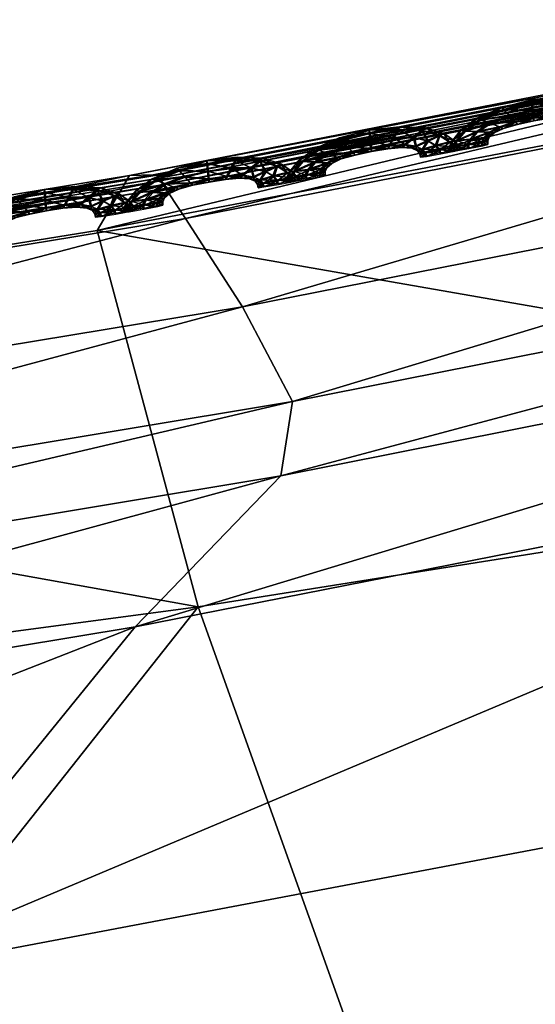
# Model space of a CAD drawing. Extents: x -7.4 to 7.4, y -11.5 to 9.8.
# Tile 407 of 469: x 1.563 to 1.739, y 9.3 to 9.635. Entities that reach past the tile are written whole.
import ezdxf

# ---------------------------------------------------------------- set-up
doc = ezdxf.new("R2010")
doc.units = 0
doc.header["$MEASUREMENT"] = 0
for name, color, linetype in [('A-FURN-3-ST', 150, 'Continuous'), ('A-FURN-3-ST-SEAM', 130, 'Continuous'), ('A-FURN-3-ST-SI', 160, 'Continuous')]:
    doc.layers.add(name, color=color, linetype=linetype)

msp = doc.modelspace()

# ---------------------------------------------------------------- meshes
at = {"layer": 'A-FURN-3-ST'}
mesh = msp.add_polyface(dxfattribs=at)
corners = [(1.97154, 9.64931, 17.59978), (2.31247, 9.72471, 17.59244), (2.31314, 9.72338, 17.58582), (1.97237, 9.64803, 17.59316), (1.97016, 9.65145, 17.61111), (2.31136, 9.72685, 17.60377), (1.61246, 9.5791, 17.60655), (1.61345, 9.57783, 17.59997), (1.61079, 9.58124, 17.61788), (2.33487, 9.62422, 17.64508), (2.00233, 9.54956, 17.65287), (1.9535, 9.49769, 17.74628), (2.28734, 9.57201, 17.73868), (2.341, 9.64976, 17.62644), (2.00744, 9.57494, 17.6342), (1.65219, 9.48001, 17.6601), (1.60256, 9.4286, 17.75332), (1.65614, 9.50523, 17.64139), (1.99366, 9.60745, 17.63857), (1.63909, 9.53749, 17.64557), (1.97764, 9.63765, 17.64097), (1.61974, 9.56752, 17.64778), (2.33028, 9.68251, 17.631), (2.31738, 9.71296, 17.63359), (1.61246, 9.5791, 17.59427), (1.97154, 9.64931, 17.58746), (1.97016, 9.65145, 17.58232), (1.61079, 9.58124, 17.58913), (1.97055, 9.65058, 17.62872), (1.61123, 9.58038, 17.63549), (2.31247, 9.72471, 17.58012), (2.31136, 9.72685, 17.57498), (2.31164, 9.72598, 17.62138), (1.85947, 9.37574, 17.941), (2.19743, 9.44775, 17.93382)]
mesh.append_faces([[corners[k] for k in face] for face in [(0, 1, 2), (2, 3, 0), (4, 5, 1), (1, 0, 4), (6, 0, 3), (3, 7, 6), (8, 4, 0), (0, 6, 8), (9, 10, 11), (11, 12, 9), (13, 14, 10), (10, 15, 16), (16, 11, 10), (14, 17, 15), (15, 10, 14), (18, 19, 17), (17, 14, 18), (20, 21, 19), (19, 18, 20), (22, 18, 14), (23, 20, 18), (24, 25, 26), (26, 27, 24), (7, 3, 25), (25, 24, 7), (28, 29, 21), (21, 20, 28), (4, 8, 29), (29, 28, 4), (25, 30, 31), (31, 26, 25), (3, 2, 30), (30, 25, 3), (32, 28, 20), (5, 4, 28), (28, 32, 5), (12, 11, 33), (33, 34, 12)]])
mesh = msp.add_polyface(dxfattribs=at)
corners = [(0, 9.39906, 1.00155), (0.27167, 9.40709, 1.00151), (0.29098, 9.30467, 0.61819), (0.5936, 9.32387, 0.61819), (0.56214, 9.4288, 1.00144), (0.91719, 9.35069, 0.61819), (0.8849, 9.46131, 1.00129), (1.26207, 9.38711, 0.61819), (1.23172, 9.50581, 1.00113), (1.62401, 9.43544, 0.61819), (1.5897, 9.56341, 1.00098), (1.99019, 9.49361, 0.61819), (1.94875, 9.63192, 1.00083), (2.34041, 9.55636, 0.61819), (2.1241, 9.15424, 0.56582), (2.2831, 8.66878, 0.55836), (1.859, 8.65716, 0.55836), (1.73692, 9.11935, 0.56582), (1.35123, 9.09059, 0.56582), (1.44439, 8.6476, 0.55836), (1.03908, 8.64051, 0.55836), (0.97932, 9.06921, 0.56582), (0.63005, 9.05338, 0.56582), (0.65929, 8.63524, 0.55836), (1.49132, 7.51392, 0.55836), (1.48547, 8.11113, 0.55836), (1.91804, 8.11232, 0.55836), (1.93379, 7.51392, 0.55836), (2.39411, 8.11376, 0.55836), (0.6733, 7.51392, 0.55836), (0.67156, 8.1096, 0.55836), (1.06504, 8.11026, 0.55836), (1.06876, 7.51392, 0.55836), (0.6733, 6.87548, 0.55836), (0.32308, 6.87548, 0.55836), (0.32308, 7.51392, 0.55836), (0, 6.87548, 0.55836), (0, 7.51392, 0.55836), (0.32248, 8.10911, 0.55836), (0.31817, 8.63132, 0.55836), (0, 8.1089, 0.55836), (0, 8.62968, 0.55836), (0.30741, 9.0416, 0.56582), (0, 9.03682, 0.56582)]
mesh.append_faces([[corners[k] for k in face] for face in [(0, 1, 2), (3, 2, 1), (1, 4, 3), (5, 3, 4), (4, 6, 5), (7, 5, 6), (6, 8, 7), (9, 7, 8), (8, 10, 9), (11, 9, 10), (10, 12, 11), (13, 11, 12), (14, 15, 16), (16, 17, 14), (17, 9, 11), (11, 14, 17), (18, 7, 9), (9, 17, 18), (17, 16, 19), (19, 18, 17), (20, 21, 18), (18, 19, 20), (21, 5, 7), (7, 18, 21), (22, 3, 5), (5, 21, 22), (23, 22, 21), (21, 20, 23), (26, 16, 15), (25, 19, 16), (16, 26, 25), (31, 20, 19), (19, 25, 31), (30, 23, 20), (20, 31, 30), (23, 30, 38), (38, 39, 23), (39, 38, 40), (40, 41, 39), (39, 42, 22), (22, 23, 39), (42, 2, 3), (3, 22, 42), (2, 42, 43), (41, 43, 42), (42, 39, 41)]])
mesh.append_faces([[corners[k] for k in face] for face in [(26, 27, 24), (31, 32, 29), (25, 24, 32), (33, 29, 32), (34, 35, 29), (36, 37, 35), (38, 35, 37), (30, 29, 35)]], dxfattribs={"vtx0": -1, "vtx1": -1, "vtx2": -1})
mesh.append_faces([[corners[k] for k in face] for face in [(24, 25, 26), (27, 26, 28), (29, 30, 31), (32, 31, 25), (37, 40, 38), (35, 38, 30)]], dxfattribs={"vtx0": -1, "vtx2": -1})
mesh = msp.add_polyface(dxfattribs=at)
corners = [(0.87501, 9.47078, 17.62134), (1.2449, 9.51899, 17.61351), (1.24609, 9.51771, 17.60693), (0.87631, 9.46955, 17.61473), (0.87283, 9.47288, 17.63264), (1.24296, 9.52109, 17.62484), (1.61246, 9.5791, 17.60655), (1.61345, 9.57783, 17.59997), (1.61079, 9.58124, 17.61788), (1.65219, 9.48001, 17.6601), (1.2948, 9.42056, 17.66748), (1.24743, 9.3698, 17.76043), (1.60256, 9.4286, 17.75332), (1.65614, 9.50523, 17.64139), (1.29674, 9.44553, 17.64876), (0.93369, 9.39773, 17.65706), (0.93476, 9.3731, 17.67581), (1.27624, 9.47762, 17.65272), (0.91007, 9.42962, 17.66082), (1.25349, 9.50745, 17.65477), (0.88458, 9.45933, 17.66261), (1.63909, 9.53749, 17.64557), (1.61974, 9.56752, 17.64778), (1.24352, 9.52022, 17.64237), (0.87342, 9.47202, 17.65017), (1.2449, 9.51899, 17.60123), (1.61246, 9.5791, 17.59427), (1.61079, 9.58124, 17.58913), (1.24296, 9.52109, 17.59609), (1.61123, 9.58038, 17.63549), (0.87501, 9.47078, 17.60902), (0.87283, 9.47288, 17.60389), (1.9535, 9.49769, 17.74628), (1.50521, 9.30879, 17.94759)]
mesh.append_faces([[corners[k] for k in face] for face in [(0, 1, 2), (2, 3, 0), (4, 5, 1), (1, 0, 4), (1, 6, 7), (7, 2, 1), (5, 8, 6), (6, 1, 5), (9, 10, 11), (11, 12, 9), (13, 14, 10), (10, 9, 13), (14, 15, 16), (16, 10, 14), (17, 18, 15), (15, 14, 17), (19, 20, 18), (18, 17, 19), (21, 17, 14), (14, 13, 21), (22, 19, 17), (17, 21, 22), (23, 24, 20), (20, 19, 23), (5, 4, 24), (24, 23, 5), (25, 26, 27), (27, 28, 25), (2, 7, 26), (26, 25, 2), (29, 23, 19), (19, 22, 29), (8, 5, 23), (23, 29, 8), (30, 25, 28), (28, 31, 30), (3, 2, 25), (25, 30, 3), (32, 12, 33)]])
mesh = msp.add_polyface(dxfattribs=at)
corners = [(1.2948, 9.42056, 17.66748), (0.93476, 9.3731, 17.67581), (0.89499, 9.32341, 17.7683), (1.24743, 9.3698, 17.76043), (0.59269, 9.3387, 17.68322), (0.93369, 9.39773, 17.65706), (0.58957, 9.36317, 17.66451), (0.91007, 9.42962, 17.66082), (2.1687, 9.2031, 18.1293), (2.29245, 8.80848, 18.22545), (2.63329, 8.83947, 18.21788), (2.46075, 9.25498, 18.12257), (2.50658, 8.31321, 18.25561), (1.91864, 8.77223, 18.23218), (2.07261, 8.3011, 18.26371), (1.81998, 9.14233, 18.13607), (1.1462, 8.71084, 18.24386), (1.53169, 8.73857, 18.23823), (1.45539, 9.08601, 18.14223), (1.09527, 9.03921, 18.14817), (1.64855, 8.28994, 18.27036), (1.23394, 8.28071, 18.27603), (0.77881, 8.6902, 18.24922), (0.75585, 9.00398, 18.1541), (0.83298, 8.27387, 18.28105), (2.67809, 9.27442, 18.10911), (2.65596, 9.5248, 17.92134), (1.15265, 9.25259, 17.95413), (0.81335, 9.20924, 17.96105), (1.85947, 9.37574, 17.941), (1.50521, 9.30879, 17.94759), (1.60256, 9.4286, 17.75332), (1.9535, 9.49769, 17.74628), (2.46914, 9.50927, 17.92716), (2.19743, 9.44775, 17.93382)]
mesh.append_faces([[corners[k] for k in face] for face in [(0, 1, 2), (2, 3, 0), (4, 1, 5), (6, 5, 7), (8, 9, 10), (10, 11, 8), (10, 9, 12), (9, 13, 14), (14, 12, 9), (15, 13, 9), (9, 8, 15), (16, 17, 18), (18, 19, 16), (17, 13, 15), (15, 18, 17), (13, 17, 20), (20, 14, 13), (17, 16, 21), (21, 20, 17), (22, 16, 19), (19, 23, 22), (21, 16, 22), (22, 24, 21), (11, 25, 26), (27, 28, 23), (23, 19, 27), (3, 2, 28), (28, 27, 3), (29, 30, 18), (18, 15, 29), (30, 27, 19), (19, 18, 30), (31, 3, 27), (27, 30, 31), (30, 29, 32), (33, 34, 8), (8, 11, 33), (34, 29, 15), (15, 8, 34)]])
at = {"layer": 'A-FURN-3-ST-SEAM'}
mesh = msp.add_polyface(dxfattribs=at)
corners = [(1.72025, 9.60114, 17.60142), (1.72821, 9.60444, 17.60126), (1.73019, 9.60234, 17.60252), (1.73802, 9.60419, 17.60237), (1.72734, 9.60531, 17.59792), (1.72362, 9.59982, 17.60263), (1.73826, 9.6016, 17.60111), (1.73771, 9.60683, 17.60111), (1.73747, 9.6079, 17.59773), (1.71887, 9.60168, 17.59807), (1.71499, 9.59727, 17.60145), (1.73204, 9.60024, 17.60126), (1.74447, 9.60258, 17.601), (1.74598, 9.60531, 17.60221), (1.73739, 9.60699, 17.59438), (1.72789, 9.6046, 17.59457), (1.71922, 9.59698, 17.60271), (1.72686, 9.59859, 17.60134), (1.73822, 9.60069, 17.59776), (1.73264, 9.59954, 17.59788), (1.74732, 9.60807, 17.60092), (1.74772, 9.60914, 17.59754), (1.74701, 9.60819, 17.59419), (1.71997, 9.60127, 17.59469), (1.71325, 9.59744, 17.59811), (1.71214, 9.59389, 17.60149), (1.72793, 9.59818, 17.59795), (1.7438, 9.60164, 17.59765), (1.74986, 9.60291, 17.60088), (1.75282, 9.60534, 17.60206), (1.74554, 9.60547, 17.59297), (1.73763, 9.6044, 17.59312), (1.72979, 9.6025, 17.59328), (1.71689, 9.59439, 17.60271), (1.72334, 9.59674, 17.60142), (1.72477, 9.59669, 17.59803), (1.73177, 9.6004, 17.59453), (1.73794, 9.60172, 17.59442), (1.72655, 9.59876, 17.59461), (1.75567, 9.60782, 17.60073), (1.75658, 9.60881, 17.59734), (1.75531, 9.60794, 17.594), (1.75239, 9.60551, 17.59282), (1.72318, 9.60003, 17.59339), (1.71467, 9.59739, 17.59472), (1.71028, 9.59373, 17.59815), (1.71115, 9.59175, 17.60149), (1.72306, 9.59686, 17.59469), (1.74416, 9.60271, 17.59427), (1.74859, 9.60209, 17.59754), (1.75357, 9.60242, 17.60081), (1.75761, 9.60423, 17.60199), (1.74954, 9.60308, 17.59415), (1.70921, 9.5915, 17.59815), (1.71606, 9.59258, 17.60271), (1.72148, 9.59492, 17.60142), (1.72306, 9.59521, 17.59803), (1.72117, 9.59509, 17.59469), (1.71883, 9.59715, 17.59343), (1.76153, 9.60605, 17.60062), (1.76284, 9.60679, 17.59723), (1.76121, 9.60617, 17.59388), (1.75718, 9.6044, 17.59271), (1.75326, 9.60255, 17.59408), (1.71186, 9.59402, 17.59476), (1.71087, 9.59187, 17.59476), (1.70917, 9.59014, 17.59815), (1.71115, 9.59039, 17.60149), (1.71645, 9.59455, 17.59347), (1.75195, 9.6018, 17.59746), (1.75575, 9.60139, 17.60077), (1.76042, 9.60258, 17.60191), (1.71083, 9.59056, 17.59476), (1.71606, 9.5913, 17.60271), (1.72085, 9.59348, 17.60142), (1.72251, 9.59389, 17.59807), (1.72053, 9.5936, 17.59469), (1.76493, 9.60382, 17.60054), (1.76648, 9.60436, 17.59716), (1.76461, 9.60395, 17.59385), (1.75995, 9.60279, 17.59267), (1.75543, 9.60151, 17.59404), (1.75389, 9.60102, 17.59742), (1.71566, 9.59278, 17.59347), (1.71566, 9.5915, 17.59347), (1.75666, 9.60024, 17.60073), (1.76157, 9.60119, 17.60191), (1.72085, 9.59225, 17.60142), (1.72255, 9.59266, 17.59807), (1.72057, 9.59237, 17.59472), (1.75468, 9.59995, 17.59742), (1.76632, 9.60213, 17.60054), (1.76798, 9.60258, 17.59712), (1.766, 9.6023, 17.59381), (1.76109, 9.60135, 17.59267), (1.75634, 9.60036, 17.594), (1.75492, 9.59876, 17.59742), (1.7569, 9.59904, 17.60073), (1.76181, 9.59995, 17.60191), (1.75658, 9.59917, 17.594), (1.76663, 9.60089, 17.60054), (1.7683, 9.60127, 17.59712), (1.76632, 9.60102, 17.59381), (1.76137, 9.60011, 17.59263)]
mesh.append_faces([[corners[k] for k in face] for face in [(2, 1, 0), (1, 2, 3), (0, 1, 4), (0, 5, 2), (6, 3, 2), (3, 7, 1), (8, 4, 1), (4, 9, 0), (5, 0, 10), (11, 2, 5), (3, 6, 12), (2, 11, 6), (7, 3, 13), (1, 7, 8), (4, 8, 14), (9, 4, 15), (10, 0, 9), (10, 16, 5), (5, 17, 11), (12, 6, 18), (12, 13, 3), (6, 11, 19), (13, 20, 7), (21, 8, 7), (22, 14, 8), (14, 15, 4), (15, 23, 9), (9, 24, 10), (16, 10, 25), (17, 5, 16), (11, 17, 26), (19, 18, 6), (18, 27, 12), (13, 12, 28), (26, 19, 11), (20, 13, 29), (7, 20, 21), (8, 21, 22), (14, 22, 30), (15, 14, 31), (23, 15, 32), (24, 9, 23), (25, 10, 24), (25, 33, 16), (16, 34, 17), (35, 26, 17), (18, 19, 36), (27, 18, 37), (28, 12, 27), (28, 29, 13), (19, 26, 38), (29, 39, 20), (40, 21, 20), (41, 22, 21), (42, 30, 22), (30, 31, 14), (31, 32, 15), (32, 43, 23), (23, 44, 24), (24, 45, 25), (33, 25, 46), (34, 16, 33), (17, 34, 35), (26, 35, 47), (38, 36, 19), (36, 37, 18), (37, 48, 27), (27, 49, 28), (29, 28, 50), (47, 38, 26), (39, 29, 51), (20, 39, 40), (21, 40, 41), (22, 41, 42), (30, 42, 52), (31, 30, 48), (32, 31, 37), (43, 32, 36), (44, 23, 43), (45, 24, 44), (25, 45, 53), (53, 46, 25), (46, 54, 33), (33, 55, 34), (56, 35, 34), (57, 47, 35), (36, 38, 43), (37, 36, 32), (48, 37, 31), (49, 27, 48), (50, 28, 49), (50, 51, 29), (38, 47, 58), (51, 59, 39), (60, 40, 39), (61, 41, 40), (62, 42, 41), (63, 52, 42), (52, 48, 30), (43, 58, 44), (44, 64, 45), (65, 53, 45), (46, 53, 66), (54, 46, 67), (55, 33, 54), (34, 55, 56), (35, 56, 57), (47, 57, 68), (58, 43, 38), (48, 52, 49), (49, 69, 50), (51, 50, 70), (68, 58, 47), (59, 51, 71), (39, 59, 60), (40, 60, 61), (41, 61, 62), (42, 62, 63), (52, 63, 69), (64, 44, 58), (45, 64, 65), (53, 65, 72), (72, 66, 53), (66, 67, 46), (67, 73, 54), (54, 74, 55), (56, 55, 74), (57, 56, 75), (68, 57, 76), (69, 49, 52), (70, 50, 69), (70, 71, 51), (58, 68, 64), (71, 77, 59), (78, 60, 59), (79, 61, 60), (80, 62, 61), (81, 63, 62), (82, 69, 63), (83, 65, 64), (84, 72, 65), (74, 54, 73), (74, 75, 56), (75, 76, 57), (76, 83, 68), (69, 82, 70), (71, 70, 85), (64, 68, 83), (77, 71, 86), (59, 77, 78), (60, 78, 79), (61, 79, 80), (62, 80, 81), (63, 81, 82), (65, 83, 84), (73, 87, 74), (75, 74, 87), (76, 75, 88), (83, 76, 89), (70, 82, 90), (90, 85, 70), (85, 86, 71), (86, 91, 77), (78, 77, 91), (79, 78, 92), (80, 79, 93), (81, 80, 94), (82, 81, 95), (89, 84, 83), (87, 88, 75), (88, 89, 76), (95, 90, 82), (85, 90, 96), (86, 85, 97), (91, 86, 98), (91, 92, 78), (92, 93, 79), (93, 94, 80), (94, 95, 81), (90, 95, 99), (99, 96, 90), (96, 97, 85), (97, 98, 86), (98, 100, 91), (92, 91, 100), (93, 92, 101), (94, 93, 102), (95, 94, 103), (103, 99, 95), (100, 101, 92), (101, 102, 93), (102, 103, 94)]])
mesh = msp.add_polyface(dxfattribs=at)
corners = [(1.7047, 9.59237, 17.5937), (1.70585, 9.59093, 17.59366), (1.71075, 9.59187, 17.59484), (1.71103, 9.59059, 17.59484), (1.70019, 9.59113, 17.59506), (1.70937, 9.59356, 17.59484), (1.71301, 9.59089, 17.59815), (1.70613, 9.58973, 17.59366), (1.70193, 9.59402, 17.59373), (1.7011, 9.58998, 17.59503), (1.70597, 9.59579, 17.59491), (1.7127, 9.59216, 17.59815), (1.69801, 9.59216, 17.5951), (1.69861, 9.59059, 17.59845), (1.70763, 9.59641, 17.59826), (1.71123, 9.59393, 17.59818), (1.71135, 9.59047, 17.60157), (1.70134, 9.58878, 17.59503), (1.70011, 9.59756, 17.59503), (1.69714, 9.59513, 17.59385), (1.69944, 9.58952, 17.59845), (1.70138, 9.59838, 17.59837), (1.71107, 9.59175, 17.60157), (1.69671, 9.59142, 17.59849), (1.69429, 9.59266, 17.59518), (1.7005, 9.59101, 17.60179), (1.70043, 9.59739, 17.60176), (1.70628, 9.59567, 17.60164), (1.70969, 9.59344, 17.60157), (1.70656, 9.58952, 17.60294), (1.69968, 9.58837, 17.59845), (1.69251, 9.59876, 17.59857), (1.6918, 9.59781, 17.59522), (1.6903, 9.59509, 17.594), (1.70142, 9.58985, 17.60176), (1.69212, 9.59768, 17.60195), (1.70628, 9.59076, 17.60294), (1.69833, 9.59204, 17.60184), (1.69334, 9.59167, 17.59857), (1.68895, 9.59233, 17.59529), (1.70514, 9.5922, 17.60294), (1.69758, 9.59496, 17.60309), (1.70237, 9.59381, 17.60301), (1.70165, 9.58862, 17.60176), (1.6825, 9.59645, 17.60214), (1.68222, 9.59752, 17.59875), (1.68218, 9.59657, 17.59541), (1.68238, 9.59397, 17.59415), (1.69073, 9.59492, 17.60324), (1.69461, 9.59253, 17.60191), (1.68856, 9.59122, 17.59868), (1.6827, 9.59134, 17.59541), (1.68282, 9.59381, 17.60339), (1.673, 9.59406, 17.60229), (1.67213, 9.59492, 17.59894), (1.67269, 9.59418, 17.59556), (1.67455, 9.59212, 17.5943), (1.68927, 9.5922, 17.60202), (1.68298, 9.59031, 17.59879), (1.67653, 9.58998, 17.59552), (1.67498, 9.59191, 17.60355), (1.68301, 9.59122, 17.60214), (1.66505, 9.59072, 17.6024), (1.66366, 9.5913, 17.59906), (1.66473, 9.59089, 17.59571), (1.66798, 9.58961, 17.59442), (1.6774, 9.58911, 17.59891), (1.6713, 9.58833, 17.59564), (1.66837, 9.58944, 17.60366), (1.67684, 9.58985, 17.60225), (1.65974, 9.58689, 17.60248), (1.65804, 9.58705, 17.59913), (1.65947, 9.58701, 17.59575), (1.66359, 9.58677, 17.59445), (1.67269, 9.5878, 17.59898), (1.66782, 9.58648, 17.59567), (1.66398, 9.58656, 17.6037), (1.67162, 9.58821, 17.60237), (1.6569, 9.58347, 17.60252), (1.65504, 9.58335, 17.59913), (1.65662, 9.58359, 17.59579), (1.66121, 9.58417, 17.59449), (1.66952, 9.58627, 17.59906), (1.66592, 9.58466, 17.59571), (1.66164, 9.58396, 17.60374), (1.66809, 9.58631, 17.6024), (1.65397, 9.58108, 17.59917), (1.65563, 9.58149, 17.59579), (1.66042, 9.58236, 17.59449), (1.66529, 9.58322, 17.59571), (1.65591, 9.58133, 17.60252), (1.66782, 9.58479, 17.59906), (1.66726, 9.58347, 17.59906), (1.66082, 9.58219, 17.60374), (1.66624, 9.58454, 17.60244), (1.65559, 9.58013, 17.59579), (1.65393, 9.57972, 17.59917), (1.66038, 9.58108, 17.59449), (1.66533, 9.58199, 17.59571), (1.66726, 9.58228, 17.59906), (1.65587, 9.58001, 17.60252), (1.6656, 9.5831, 17.60244), (1.6656, 9.58186, 17.60244), (1.66082, 9.58092, 17.60374)]
mesh.append_faces([[corners[k] for k in face] for face in [(2, 1, 0), (1, 2, 3), (4, 0, 1), (0, 5, 2), (6, 3, 2), (3, 7, 1), (8, 0, 4), (1, 9, 4), (10, 5, 0), (11, 2, 5), (2, 11, 6), (9, 1, 7), (0, 8, 10), (4, 12, 8), (13, 4, 9), (5, 10, 14), (5, 15, 11), (16, 6, 11), (7, 17, 9), (18, 10, 8), (12, 4, 13), (19, 8, 12), (9, 20, 13), (21, 14, 10), (14, 15, 5), (22, 11, 15), (11, 22, 16), (20, 9, 17), (10, 18, 21), (8, 19, 18), (13, 23, 12), (12, 24, 19), (25, 13, 20), (14, 21, 26), (15, 14, 27), (15, 28, 22), (29, 16, 22), (17, 30, 20), (31, 21, 18), (32, 18, 19), (23, 13, 25), (24, 12, 23), (33, 19, 24), (20, 34, 25), (35, 26, 21), (26, 27, 14), (27, 28, 15), (36, 22, 28), (22, 36, 29), (34, 20, 30), (21, 31, 35), (18, 32, 31), (19, 33, 32), (25, 37, 23), (23, 38, 24), (24, 39, 33), (40, 25, 34), (41, 26, 35), (42, 27, 26), (40, 28, 27), (28, 40, 36), (43, 29, 36), (30, 43, 34), (44, 35, 31), (45, 31, 32), (46, 32, 33), (42, 37, 25), (38, 23, 37), (39, 24, 38), (47, 33, 39), (25, 40, 42), (34, 36, 40), (26, 41, 42), (35, 48, 41), (27, 42, 40), (36, 34, 43), (48, 35, 44), (31, 45, 44), (32, 46, 45), (33, 47, 46), (37, 42, 41), (37, 49, 38), (38, 50, 39), (39, 51, 47), (49, 41, 48), (44, 52, 48), (53, 44, 45), (54, 45, 46), (55, 46, 47), (41, 49, 37), (50, 38, 49), (51, 39, 50), (56, 47, 51), (48, 57, 49), (52, 44, 53), (57, 48, 52), (45, 54, 53), (46, 55, 54), (47, 56, 55), (49, 57, 50), (50, 58, 51), (51, 59, 56), (53, 60, 52), (52, 61, 57), (62, 53, 54), (63, 54, 55), (64, 55, 56), (58, 50, 57), (59, 51, 58), (65, 56, 59), (60, 53, 62), (61, 52, 60), (57, 61, 58), (54, 63, 62), (55, 64, 63), (56, 65, 64), (58, 66, 59), (59, 67, 65), (62, 68, 60), (60, 69, 61), (66, 58, 61), (70, 62, 63), (71, 63, 64), (72, 64, 65), (67, 59, 66), (73, 65, 67), (68, 62, 70), (69, 60, 68), (61, 69, 66), (63, 71, 70), (64, 72, 71), (65, 73, 72), (66, 74, 67), (67, 75, 73), (70, 76, 68), (68, 77, 69), (74, 66, 69), (78, 70, 71), (79, 71, 72), (80, 72, 73), (75, 67, 74), (81, 73, 75), (76, 70, 78), (77, 68, 76), (69, 77, 74), (71, 79, 78), (72, 80, 79), (73, 81, 80), (74, 82, 75), (75, 83, 81), (78, 84, 76), (76, 85, 77), (82, 74, 77), (78, 79, 86), (79, 80, 87), (80, 81, 88), (83, 75, 82), (81, 83, 89), (84, 78, 90), (85, 76, 84), (77, 85, 82), (87, 86, 79), (86, 90, 78), (88, 87, 80), (89, 88, 81), (82, 91, 83), (92, 89, 83), (90, 93, 84), (84, 94, 85), (91, 82, 85), (86, 87, 95), (90, 86, 96), (87, 88, 97), (88, 89, 98), (83, 91, 92), (89, 92, 99), (93, 90, 100), (94, 84, 93), (85, 94, 91), (97, 95, 87), (95, 96, 86), (96, 100, 90), (98, 97, 88), (99, 98, 89), (101, 92, 91), (102, 99, 92), (100, 103, 93), (93, 101, 94), (91, 94, 101), (92, 101, 102), (101, 93, 103), (103, 102, 101)]])
mesh = msp.add_polyface(dxfattribs=at)
corners = [(1.60981, 9.5805, 17.60343), (1.61776, 9.58376, 17.60332), (1.61974, 9.58161, 17.60457), (1.62757, 9.58347, 17.60442), (1.61689, 9.58462, 17.59997), (1.61313, 9.57918, 17.60469), (1.62777, 9.58083, 17.60317), (1.62725, 9.58611, 17.60317), (1.62702, 9.58718, 17.59978), (1.60842, 9.58104, 17.60009), (1.60446, 9.57667, 17.60351), (1.62156, 9.57951, 17.60328), (1.63402, 9.58182, 17.60305), (1.63553, 9.58454, 17.60427), (1.62698, 9.58623, 17.59643), (1.61744, 9.58388, 17.59659), (1.60873, 9.57634, 17.60472), (1.61633, 9.57791, 17.60339), (1.62773, 9.57992, 17.59982), (1.62215, 9.57881, 17.59993), (1.63691, 9.5873, 17.60297), (1.63727, 9.58837, 17.59959), (1.6366, 9.58742, 17.59624), (1.60949, 9.58062, 17.5967), (1.60276, 9.57688, 17.60016), (1.60161, 9.57329, 17.60355), (1.61744, 9.57749, 17.60001), (1.63331, 9.58083, 17.5997), (1.63937, 9.58215, 17.60294), (1.64233, 9.58454, 17.60412), (1.63509, 9.58471, 17.59503), (1.62718, 9.58363, 17.59518), (1.6193, 9.58182, 17.59533), (1.60636, 9.57379, 17.60476), (1.61285, 9.57605, 17.60343), (1.61428, 9.57601, 17.60005), (1.62128, 9.57968, 17.59655), (1.62745, 9.581, 17.59643), (1.61606, 9.57807, 17.59666), (1.64522, 9.58701, 17.60279), (1.64613, 9.588, 17.5994), (1.64491, 9.58714, 17.59605), (1.6419, 9.58475, 17.59487), (1.61273, 9.57939, 17.59541), (1.60418, 9.57683, 17.59677), (1.59971, 9.57321, 17.60016), (1.60062, 9.57119, 17.60355), (1.61253, 9.57622, 17.5967), (1.63371, 9.58194, 17.59632), (1.6381, 9.58128, 17.59959), (1.64309, 9.58161, 17.60286), (1.64712, 9.58343, 17.604), (1.63905, 9.58228, 17.59621), (1.59864, 9.57094, 17.60016), (1.60553, 9.57197, 17.60476), (1.61095, 9.57428, 17.60347), (1.61258, 9.57453, 17.60009), (1.61068, 9.57445, 17.59674), (1.6083, 9.57655, 17.59548), (1.65104, 9.58524, 17.60267), (1.65239, 9.58598, 17.59929), (1.65072, 9.5854, 17.59594), (1.64669, 9.58359, 17.59476), (1.64277, 9.58174, 17.59613), (1.60133, 9.57346, 17.59681), (1.60035, 9.57131, 17.59681), (1.59861, 9.56958, 17.6002), (1.60058, 9.56983, 17.60355), (1.60593, 9.57395, 17.59552), (1.64146, 9.581, 17.59951), (1.64526, 9.58059, 17.60279), (1.64989, 9.58178, 17.60396), (1.60027, 9.57, 17.59681), (1.60549, 9.5707, 17.60476), (1.61032, 9.57284, 17.60347), (1.61198, 9.57321, 17.60009), (1.61, 9.57296, 17.59674), (1.65444, 9.58302, 17.60259), (1.65599, 9.58355, 17.59921), (1.65413, 9.58314, 17.59586), (1.64946, 9.58199, 17.59472), (1.64495, 9.58071, 17.59609), (1.64336, 9.58021, 17.59947), (1.60513, 9.57218, 17.59552), (1.6051, 9.5709, 17.59552), (1.64613, 9.57943, 17.60279), (1.65104, 9.58038, 17.60392), (1.61032, 9.5716, 17.60347), (1.61198, 9.57201, 17.60009), (1.61, 9.57173, 17.59674), (1.64419, 9.57914, 17.59947), (1.65583, 9.58133, 17.60256), (1.65745, 9.58178, 17.59917), (1.65547, 9.58145, 17.59586), (1.6506, 9.58054, 17.59469), (1.64582, 9.57955, 17.59605), (1.64439, 9.57795, 17.59947), (1.64637, 9.57824, 17.60279), (1.65132, 9.57914, 17.60392), (1.64605, 9.57836, 17.59605), (1.65611, 9.58005, 17.60256), (1.65777, 9.58046, 17.59917), (1.65579, 9.58021, 17.59586), (1.65088, 9.57931, 17.59469)]
mesh.append_faces([[corners[k] for k in face] for face in [(2, 1, 0), (1, 2, 3), (0, 1, 4), (0, 5, 2), (6, 3, 2), (3, 7, 1), (8, 4, 1), (4, 9, 0), (5, 0, 10), (11, 2, 5), (3, 6, 12), (2, 11, 6), (7, 3, 13), (1, 7, 8), (4, 8, 14), (9, 4, 15), (10, 0, 9), (10, 16, 5), (5, 17, 11), (12, 6, 18), (12, 13, 3), (6, 11, 19), (13, 20, 7), (21, 8, 7), (22, 14, 8), (14, 15, 4), (15, 23, 9), (9, 24, 10), (16, 10, 25), (17, 5, 16), (11, 17, 26), (19, 18, 6), (18, 27, 12), (13, 12, 28), (26, 19, 11), (20, 13, 29), (7, 20, 21), (8, 21, 22), (14, 22, 30), (15, 14, 31), (23, 15, 32), (24, 9, 23), (25, 10, 24), (25, 33, 16), (16, 34, 17), (35, 26, 17), (18, 19, 36), (27, 18, 37), (28, 12, 27), (28, 29, 13), (19, 26, 38), (29, 39, 20), (40, 21, 20), (41, 22, 21), (42, 30, 22), (30, 31, 14), (31, 32, 15), (32, 43, 23), (23, 44, 24), (24, 45, 25), (33, 25, 46), (34, 16, 33), (17, 34, 35), (26, 35, 47), (38, 36, 19), (36, 37, 18), (37, 48, 27), (27, 49, 28), (29, 28, 50), (47, 38, 26), (39, 29, 51), (20, 39, 40), (21, 40, 41), (22, 41, 42), (30, 42, 52), (31, 30, 48), (32, 31, 37), (43, 32, 36), (44, 23, 43), (45, 24, 44), (25, 45, 53), (53, 46, 25), (46, 54, 33), (33, 55, 34), (56, 35, 34), (57, 47, 35), (36, 38, 43), (37, 36, 32), (48, 37, 31), (49, 27, 48), (50, 28, 49), (50, 51, 29), (38, 47, 58), (51, 59, 39), (60, 40, 39), (61, 41, 40), (62, 42, 41), (63, 52, 42), (52, 48, 30), (43, 58, 44), (44, 64, 45), (65, 53, 45), (46, 53, 66), (54, 46, 67), (55, 33, 54), (34, 55, 56), (35, 56, 57), (47, 57, 68), (58, 43, 38), (48, 52, 49), (49, 69, 50), (51, 50, 70), (68, 58, 47), (59, 51, 71), (39, 59, 60), (40, 60, 61), (41, 61, 62), (42, 62, 63), (52, 63, 69), (64, 44, 58), (45, 64, 65), (53, 65, 72), (72, 66, 53), (66, 67, 46), (67, 73, 54), (54, 74, 55), (56, 55, 74), (57, 56, 75), (68, 57, 76), (69, 49, 52), (70, 50, 69), (70, 71, 51), (58, 68, 64), (71, 77, 59), (78, 60, 59), (79, 61, 60), (80, 62, 61), (81, 63, 62), (82, 69, 63), (83, 65, 64), (84, 72, 65), (74, 54, 73), (74, 75, 56), (75, 76, 57), (76, 83, 68), (69, 82, 70), (71, 70, 85), (64, 68, 83), (77, 71, 86), (59, 77, 78), (60, 78, 79), (61, 79, 80), (62, 80, 81), (63, 81, 82), (65, 83, 84), (73, 87, 74), (75, 74, 87), (76, 75, 88), (83, 76, 89), (70, 82, 90), (90, 85, 70), (85, 86, 71), (86, 91, 77), (78, 77, 91), (79, 78, 92), (80, 79, 93), (81, 80, 94), (82, 81, 95), (89, 84, 83), (87, 88, 75), (88, 89, 76), (95, 90, 82), (85, 90, 96), (86, 85, 97), (91, 86, 98), (91, 92, 78), (92, 93, 79), (93, 94, 80), (94, 95, 81), (90, 95, 99), (99, 96, 90), (96, 97, 85), (97, 98, 86), (98, 100, 91), (92, 91, 100), (93, 92, 101), (94, 93, 102), (95, 94, 103), (103, 99, 95), (100, 101, 92), (101, 102, 93), (102, 103, 94)]])
mesh = msp.add_polyface(dxfattribs=at)
corners = [(1.55444, 9.57086, 17.60446), (1.56244, 9.57407, 17.60434), (1.56437, 9.57189, 17.6056), (1.57225, 9.57366, 17.60545), (1.56157, 9.57494, 17.601), (1.55777, 9.5695, 17.60571), (1.57245, 9.57107, 17.60419), (1.57197, 9.5763, 17.60419), (1.57169, 9.57737, 17.60081), (1.55306, 9.57144, 17.60111), (1.5491, 9.56707, 17.60454), (1.56623, 9.56979, 17.60431), (1.5787, 9.57193, 17.60408), (1.5802, 9.57465, 17.60529), (1.57166, 9.57642, 17.59746), (1.56212, 9.5742, 17.59761), (1.55333, 9.56674, 17.60575), (1.56101, 9.56822, 17.60442), (1.57237, 9.57016, 17.60084), (1.56679, 9.56905, 17.60096), (1.58159, 9.57737, 17.60396), (1.58199, 9.57844, 17.60062), (1.58127, 9.57749, 17.59727), (1.55412, 9.57098, 17.59773), (1.5474, 9.56728, 17.60119), (1.54625, 9.56374, 17.60454), (1.56208, 9.56781, 17.60104), (1.57799, 9.57098, 17.60069), (1.58404, 9.57222, 17.60392), (1.58705, 9.57457, 17.60514), (1.57977, 9.57482, 17.59601), (1.57185, 9.57383, 17.59621), (1.56398, 9.5721, 17.59636), (1.55096, 9.56419, 17.60579), (1.55749, 9.56641, 17.60446), (1.55891, 9.56637, 17.60107), (1.56592, 9.56995, 17.59757), (1.57213, 9.57119, 17.59746), (1.56069, 9.56835, 17.59769), (1.5899, 9.577, 17.60381), (1.59085, 9.57795, 17.60043), (1.58962, 9.57712, 17.59708), (1.58661, 9.57477, 17.5959), (1.55737, 9.56971, 17.59643), (1.54882, 9.56723, 17.5978), (1.54435, 9.56365, 17.60119), (1.54522, 9.56163, 17.60457), (1.55717, 9.56653, 17.59773), (1.57838, 9.5721, 17.59734), (1.58278, 9.5714, 17.60062), (1.58776, 9.57164, 17.60389), (1.59184, 9.57338, 17.60503), (1.58373, 9.57234, 17.59723), (1.54328, 9.56139, 17.60119), (1.55013, 9.56237, 17.60579), (1.55559, 9.56464, 17.6045), (1.55717, 9.56489, 17.60111), (1.55527, 9.5648, 17.59776), (1.55294, 9.56691, 17.59651), (1.59576, 9.57515, 17.6037), (1.5971, 9.57589, 17.60027), (1.59544, 9.57531, 17.59697), (1.5914, 9.57358, 17.59579), (1.58744, 9.57177, 17.59716), (1.54593, 9.56386, 17.59784), (1.54495, 9.56176, 17.59784), (1.5432, 9.56003, 17.60119), (1.54518, 9.56027, 17.60457), (1.55056, 9.56435, 17.59655), (1.58614, 9.57107, 17.60054), (1.58994, 9.57057, 17.60381), (1.59461, 9.57173, 17.60499), (1.5449, 9.56044, 17.59784), (1.55009, 9.5611, 17.60579), (1.55492, 9.5632, 17.6045), (1.55658, 9.56357, 17.60111), (1.55464, 9.56336, 17.59776), (1.59916, 9.57288, 17.60362), (1.6007, 9.57338, 17.60024), (1.59884, 9.573, 17.59689), (1.59417, 9.57189, 17.59575), (1.58962, 9.57074, 17.59708), (1.58804, 9.57024, 17.6005), (1.54973, 9.56258, 17.59655), (1.54969, 9.5613, 17.59655), (1.59085, 9.56942, 17.60381), (1.59571, 9.57029, 17.60495), (1.55492, 9.56196, 17.6045), (1.55662, 9.56237, 17.60111), (1.55464, 9.56213, 17.59776), (1.58887, 9.56913, 17.6005), (1.60051, 9.57119, 17.60358), (1.60217, 9.5716, 17.6002), (1.60019, 9.57131, 17.59685), (1.59528, 9.57045, 17.59571), (1.59049, 9.56954, 17.59708), (1.58907, 9.56798, 17.60046), (1.59105, 9.56822, 17.60381), (1.59599, 9.56905, 17.60495), (1.59073, 9.56835, 17.59708), (1.60082, 9.56991, 17.60358), (1.60248, 9.57029, 17.6002), (1.60046, 9.57004, 17.59685), (1.59556, 9.56921, 17.59571)]
mesh.append_faces([[corners[k] for k in face] for face in [(2, 1, 0), (1, 2, 3), (0, 1, 4), (0, 5, 2), (6, 3, 2), (3, 7, 1), (8, 4, 1), (4, 9, 0), (5, 0, 10), (11, 2, 5), (3, 6, 12), (2, 11, 6), (7, 3, 13), (1, 7, 8), (4, 8, 14), (9, 4, 15), (10, 0, 9), (10, 16, 5), (5, 17, 11), (12, 6, 18), (12, 13, 3), (6, 11, 19), (13, 20, 7), (21, 8, 7), (22, 14, 8), (14, 15, 4), (15, 23, 9), (9, 24, 10), (16, 10, 25), (17, 5, 16), (11, 17, 26), (19, 18, 6), (18, 27, 12), (13, 12, 28), (26, 19, 11), (20, 13, 29), (7, 20, 21), (8, 21, 22), (14, 22, 30), (15, 14, 31), (23, 15, 32), (24, 9, 23), (25, 10, 24), (25, 33, 16), (16, 34, 17), (35, 26, 17), (18, 19, 36), (27, 18, 37), (28, 12, 27), (28, 29, 13), (19, 26, 38), (29, 39, 20), (40, 21, 20), (41, 22, 21), (42, 30, 22), (30, 31, 14), (31, 32, 15), (32, 43, 23), (23, 44, 24), (24, 45, 25), (33, 25, 46), (34, 16, 33), (17, 34, 35), (26, 35, 47), (38, 36, 19), (36, 37, 18), (37, 48, 27), (27, 49, 28), (29, 28, 50), (47, 38, 26), (39, 29, 51), (20, 39, 40), (21, 40, 41), (22, 41, 42), (30, 42, 52), (31, 30, 48), (32, 31, 37), (43, 32, 36), (44, 23, 43), (45, 24, 44), (25, 45, 53), (53, 46, 25), (46, 54, 33), (33, 55, 34), (56, 35, 34), (57, 47, 35), (36, 38, 43), (37, 36, 32), (48, 37, 31), (49, 27, 48), (50, 28, 49), (50, 51, 29), (38, 47, 58), (51, 59, 39), (60, 40, 39), (61, 41, 40), (62, 42, 41), (63, 52, 42), (52, 48, 30), (43, 58, 44), (44, 64, 45), (65, 53, 45), (46, 53, 66), (54, 46, 67), (55, 33, 54), (34, 55, 56), (35, 56, 57), (47, 57, 68), (58, 43, 38), (48, 52, 49), (49, 69, 50), (51, 50, 70), (68, 58, 47), (59, 51, 71), (39, 59, 60), (40, 60, 61), (41, 61, 62), (42, 62, 63), (52, 63, 69), (64, 44, 58), (45, 64, 65), (53, 65, 72), (72, 66, 53), (66, 67, 46), (67, 73, 54), (54, 74, 55), (56, 55, 74), (57, 56, 75), (68, 57, 76), (69, 49, 52), (70, 50, 69), (70, 71, 51), (58, 68, 64), (71, 77, 59), (78, 60, 59), (79, 61, 60), (80, 62, 61), (81, 63, 62), (82, 69, 63), (83, 65, 64), (84, 72, 65), (74, 54, 73), (74, 75, 56), (75, 76, 57), (76, 83, 68), (69, 82, 70), (71, 70, 85), (64, 68, 83), (77, 71, 86), (59, 77, 78), (60, 78, 79), (61, 79, 80), (62, 80, 81), (63, 81, 82), (65, 83, 84), (73, 87, 74), (75, 74, 87), (76, 75, 88), (83, 76, 89), (70, 82, 90), (90, 85, 70), (85, 86, 71), (86, 91, 77), (78, 77, 91), (79, 78, 92), (80, 79, 93), (81, 80, 94), (82, 81, 95), (89, 84, 83), (87, 88, 75), (88, 89, 76), (95, 90, 82), (85, 90, 96), (86, 85, 97), (91, 86, 98), (91, 92, 78), (92, 93, 79), (93, 94, 80), (94, 95, 81), (90, 95, 99), (99, 96, 90), (96, 97, 85), (97, 98, 86), (98, 100, 91), (92, 91, 100), (93, 92, 101), (94, 93, 102), (95, 94, 103), (103, 99, 95), (100, 101, 92), (101, 102, 93), (102, 103, 94)]])
at = {"layer": 'A-FURN-3-ST-SI'}
mesh = msp.add_polyface(dxfattribs=at)
corners = [(2.76867, 9.80731, 17.29826), (2.58351, 9.79223, 17.30184), (2.58394, 9.7912, 17.56852), (2.58347, 9.79236, 11.42448), (1.96952, 9.65244, 17.31538), (1.61, 9.58223, 17.32203), (1.61079, 9.58124, 17.58913), (1.97016, 9.65145, 17.58232), (1.24205, 9.52204, 17.32884), (1.24296, 9.52109, 17.59609), (1.60988, 9.58236, 11.44167), (1.24193, 9.52221, 11.44745), (1.96941, 9.65261, 11.436), (2.31081, 9.72783, 17.30819), (2.31136, 9.72685, 17.57498), (2.31077, 9.728, 11.42988), (2.58224, 9.79232, 7.21362), (2.76863, 9.80748, 11.42144), (2.57365, 9.79199, 2.95877), (2.7674, 9.8074, 7.2118), (1.96818, 9.65256, 7.22055), (1.60873, 9.58232, 7.22393), (1.24126, 9.52225, 7.22743), (1.60066, 9.58211, 2.96219), (1.23655, 9.52241, 2.96337), (1.95963, 9.65228, 2.96109), (2.30954, 9.72796, 7.21686), (2.30095, 9.72763, 2.95983), (1.94875, 9.63192, 1.00083), (1.5897, 9.56341, 1.00098), (1.23172, 9.50581, 1.00113), (2.56645, 9.76867, 1.00053), (2.29118, 9.70571, 1.00068), (2.75885, 9.80707, 2.95816)]
mesh.append_faces([[corners[k] for k in face] for face in [(0, 1, 2), (3, 1, 0), (4, 5, 6), (6, 7, 4), (5, 8, 9), (9, 6, 5), (5, 10, 11), (11, 8, 5), (4, 12, 10), (10, 5, 4), (1, 13, 14), (14, 2, 1), (13, 4, 7), (7, 14, 13), (13, 15, 12), (12, 4, 13), (1, 3, 15), (15, 13, 1), (16, 3, 17), (18, 16, 19), (12, 20, 21), (21, 10, 12), (10, 21, 22), (22, 11, 10), (21, 23, 24), (20, 25, 23), (23, 21, 20), (3, 16, 26), (26, 15, 3), (15, 26, 20), (20, 12, 15), (26, 27, 25), (25, 20, 26), (16, 18, 27), (27, 26, 16), (25, 28, 29), (29, 23, 25), (23, 29, 30), (18, 31, 32), (32, 27, 18), (27, 32, 28), (28, 25, 27), (31, 18, 33)]])
mesh = msp.add_polyface(dxfattribs=at)
corners = [(0.53175, 9.43898, 17.34333), (0.2486, 9.41825, 17.34759), (0.24915, 9.41731, 17.61522), (0.5327, 9.43799, 17.61092), (0, 9.4115, 17.34896), (0, 9.41051, 17.61663), (0.24852, 9.41842, 11.46338), (0, 9.41162, 11.46456), (0.53163, 9.43915, 11.45981), (1.24205, 9.52204, 17.32884), (0.87184, 9.47387, 17.33648), (0.87283, 9.47288, 17.60389), (1.24296, 9.52109, 17.59609), (0.87168, 9.474, 11.45395), (1.24193, 9.52221, 11.44745), (0.53281, 9.43935, 7.23485), (0.24943, 9.41854, 7.23698), (0, 9.41171, 7.2377), (0.256, 9.41966, 2.96656), (0, 9.41236, 2.96679), (0.54121, 9.44083, 2.96584), (1.24126, 9.52225, 7.22743), (0.87208, 9.47417, 7.23131), (0.87485, 9.47515, 2.96466), (1.23655, 9.52241, 2.96337), (1.60873, 9.58232, 7.22393), (0.56214, 9.4288, 1.00144), (0.27167, 9.40709, 1.00151), (0, 9.39906, 1.00155), (1.23172, 9.50581, 1.00113), (0.8849, 9.46131, 1.00129), (1.60066, 9.58211, 2.96219)]
mesh.append_faces([[corners[k] for k in face] for face in [(0, 1, 2), (2, 3, 0), (1, 4, 5), (5, 2, 1), (1, 6, 7), (7, 4, 1), (0, 8, 6), (6, 1, 0), (9, 10, 11), (11, 12, 9), (10, 0, 3), (3, 11, 10), (10, 13, 8), (8, 0, 10), (9, 14, 13), (13, 10, 9), (8, 15, 16), (16, 6, 8), (6, 16, 17), (17, 7, 6), (16, 18, 19), (19, 17, 16), (15, 20, 18), (18, 16, 15), (14, 21, 22), (22, 13, 14), (13, 22, 15), (15, 8, 13), (22, 23, 20), (20, 15, 22), (21, 24, 23), (23, 22, 21), (24, 21, 25), (20, 26, 27), (27, 18, 20), (18, 27, 28), (28, 19, 18), (24, 29, 30), (30, 23, 24), (23, 30, 26), (26, 20, 23), (29, 24, 31)]])

doc.saveas('drawing.dxf')
